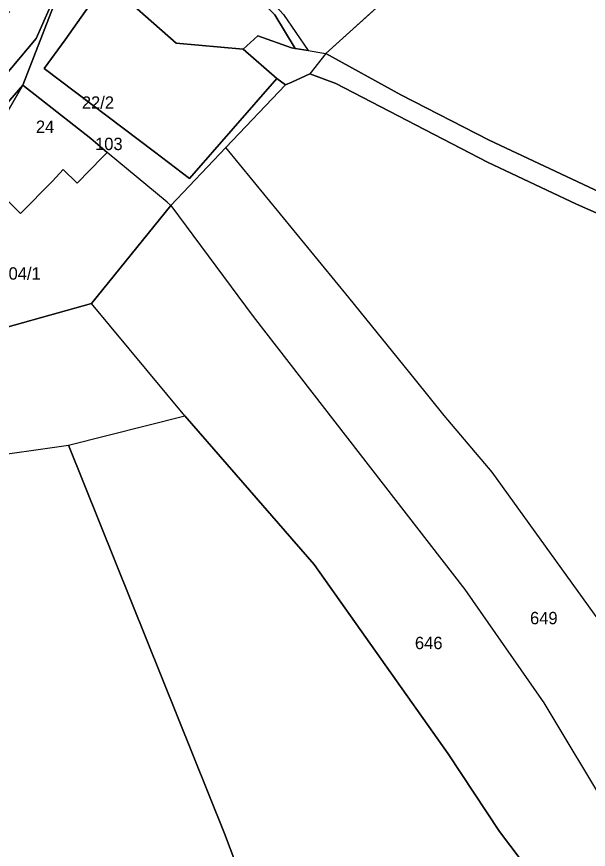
# Model space of a CAD drawing. Extents: x -629983 to -626385, y -1072828 to -1067897.
# Drawn here: x -627411 to -627272.2, y -1070665.2 to -1070463.2 of the extents above; entities that cross this region are included whole.
import ezdxf

# ---------------------------------------------------------------- set-up
doc = ezdxf.new("R2010")
doc.units = 0
for name, color, linetype in [('Parcela nároku', 7, 'Continuous'), ('Parcelní číslo', 7, 'Continuous'), ('Plocha PÚ', 7, 'Continuous'), ('Vnitřní obvod_šetřený', 7, 'Continuous')]:
    doc.layers.add(name, color=color, linetype=linetype)

msp = doc.modelspace()

# ---------------------------------------------------------------- linework, layer by layer
at = {"layer": 'Parcela nároku'}
for points in [[(-627269.4, -1070505.83), (-627296.3, -1070493.2), (-627317.7, -1070482.21), (-627335.96, -1070472.15), (-627321.24, -1070458.86), (-627292.6, -1070433), (-627291.84, -1070432.29), (-627272.9, -1070414.5), (-627263.63, -1070404.64)], [(-627616.87, -1070667.02), (-627601.41, -1070659.46), (-627592.65, -1070646.92), (-627588.86, -1070640.21), (-627593.43, -1070614.39), (-627588.8, -1070604.09), (-627582.29, -1070597.82), (-627581.64, -1070581.12), (-627578.43, -1070576.98), (-627576.18, -1070578.86), (-627544.29, -1070539.1), (-627534.71, -1070526.26), (-627519.29, -1070510.38), (-627512.24, -1070505.66), (-627505.99, -1070502.74), (-627490.53, -1070498.43), (-627456.03, -1070492.74), (-627451.19, -1070491.95), (-627447.63, -1070491.37), (-627439.53, -1070490.04), (-627424.62, -1070486.69), (-627414.27, -1070478.04), (-627406.21, -1070468.57), (-627399.6, -1070453.47)], [(-627399.6, -1070453.47), (-627406.21, -1070468.57), (-627414.27, -1070478.04), (-627424.62, -1070486.69), (-627439.53, -1070490.04), (-627447.63, -1070491.37), (-627444.71, -1070489.03), (-627444.63, -1070485.4), (-627455.07, -1070484), (-627452.42, -1070483.38), (-627444.16, -1070481.64), (-627437.43, -1070480.53), (-627435.72, -1070479.91), (-627430.7, -1070478.08), (-627427.09, -1070476.32), (-627423.53, -1070473.95), (-627417.57, -1070468.3), (-627412.62, -1070461.96)], [(-627399.38, -1070453.7), (-627409.45, -1070479.88), (-627414.7, -1070485.92)], [(-627346.18, -1070462.71), (-627340.2, -1070471.45), (-627343.36, -1070470.92), (-627348.29, -1070462.79)], [(-627258, -1070516.22), (-627275.1, -1070508.7), (-627296.66, -1070498.52), (-627333.5, -1070479.48), (-627339.84, -1070477.13), (-627344.14, -1070479.15), (-627345.75, -1070479.75), (-627347.85, -1070478.2), (-627355.99, -1070471.1), (-627352.46, -1070467.86), (-627344.26, -1070470.77), (-627343.36, -1070470.92), (-627340.2, -1070471.45), (-627335.96, -1070472.15), (-627317.7, -1070482.21), (-627296.3, -1070493.2), (-627269.4, -1070505.83)]]:
    msp.add_lwpolyline(points, dxfattribs=at)
for points in [[(-627372.42, -1070414.58), (-627376.24, -1070420.65), (-627382.17, -1070432.04), (-627351.07, -1070457.35), (-627346.18, -1070462.71), (-627340.2, -1070471.45), (-627335.96, -1070472.15), (-627321.24, -1070458.86), (-627357.33, -1070426.15)], [(-627352.1, -1070458.83), (-627348.29, -1070462.79), (-627343.36, -1070470.92), (-627344.26, -1070470.77), (-627352.46, -1070467.86), (-627355.99, -1070471.1), (-627372.25, -1070469.64), (-627389.13, -1070454.69), (-627382.14, -1070444.84), (-627389.61, -1070439.89), (-627384.25, -1070432.7)], [(-627369.03, -1070502.46), (-627347.85, -1070478.2), (-627345.75, -1070479.75), (-627360.17, -1070494.95), (-627373.54, -1070509.05), (-627374.46, -1070508.26), (-627389, -1070496.15), (-627392.97, -1070492.8), (-627409.45, -1070479.88), (-627399.38, -1070453.7), (-627392.4, -1070459.19), (-627399.21, -1070468.89), (-627404.3, -1070475.82), (-627377.53, -1070496.04)], [(-627372.25, -1070469.64), (-627355.99, -1070471.1), (-627347.85, -1070478.2), (-627369.03, -1070502.46), (-627377.53, -1070496.04), (-627404.3, -1070475.82), (-627399.21, -1070468.89), (-627392.4, -1070459.19), (-627389.13, -1070454.69)], [(-627345.75, -1070479.75), (-627344.14, -1070479.15), (-627339.84, -1070477.13), (-627333.5, -1070479.48), (-627296.66, -1070498.52), (-627275.1, -1070508.7), (-627258, -1070516.22), (-627228.28, -1070532.83), (-627198.25, -1070547.66), (-627164.03, -1070550.6), (-627101.84, -1070557.31), (-627079.28, -1070557.75), (-627047.73, -1070561.25), (-627009.17, -1070562.89), (-627133.47, -1070649.92), (-627213.86, -1070707.57), (-627234.07, -1070668.02), (-627251.08, -1070637.59), (-627269.7, -1070609.62), (-627295.58, -1070573.7), (-627307.19, -1070559.96), (-627314.16, -1070551.29), (-627330.36, -1070531.39), (-627360.17, -1070494.95)], [(-627414.7, -1070485.92), (-627409.45, -1070479.88), (-627414.04, -1070487.66), (-627422.32, -1070491.79), (-627431.19, -1070493.64), (-627439.89, -1070493.97), (-627430.1, -1070491.39), (-627429.53, -1070491.21)], [(-627392.97, -1070492.8), (-627389, -1070496.15), (-627390.12, -1070497.35), (-627396.31, -1070503.6), (-627399.65, -1070500.29), (-627402.31, -1070503.14), (-627410.02, -1070510.95), (-627417.12, -1070503.95), (-627413.21, -1070499.98), (-627422.32, -1070491.79), (-627414.04, -1070487.66), (-627409.45, -1070479.88)], [(-627396.31, -1070503.6), (-627399.65, -1070500.29), (-627402.31, -1070503.14), (-627410.02, -1070510.95), (-627417.12, -1070503.95), (-627413.21, -1070499.98), (-627422.32, -1070491.79), (-627431.19, -1070493.64), (-627438.26, -1070499.45), (-627435.82, -1070507.62), (-627431.38, -1070518.11), (-627421.76, -1070540.86), (-627392.8, -1070532.82), (-627373.54, -1070509.05), (-627374.46, -1070508.26), (-627389, -1070496.15), (-627390.12, -1070497.35)], [(-627314.16, -1070551.29), (-627330.36, -1070531.39), (-627360.17, -1070494.95), (-627373.54, -1070509.05), (-627353.57, -1070535.93), (-627302.15, -1070602.21), (-627283, -1070629.7), (-627267.06, -1070656.21), (-627249.24, -1070688.39), (-627230.23, -1070722.24), (-627213.86, -1070707.57), (-627234.07, -1070668.02), (-627251.08, -1070637.59), (-627269.7, -1070609.62), (-627295.58, -1070573.7), (-627307.19, -1070559.96)], [(-627267.06, -1070656.21), (-627249.24, -1070688.39), (-627230.23, -1070722.24), (-627242.86, -1070732.84), (-627283.73, -1070674.15), (-627293.78, -1070660.89), (-627306.22, -1070642.08), (-627338.73, -1070596.09), (-627370.14, -1070560.09), (-627392.8, -1070532.82), (-627373.54, -1070509.05), (-627353.57, -1070535.93), (-627302.15, -1070602.21), (-627283, -1070629.7)], [(-627455.97, -1070544.65), (-627472.55, -1070554.98), (-627464.1, -1070574.55), (-627463.29, -1070576.43), (-627398.36, -1070567.15), (-627370.14, -1070560.09), (-627392.8, -1070532.82), (-627421.76, -1070540.86), (-627437.46, -1070542.6), (-627443.78, -1070543.28)], [(-627398.36, -1070567.15), (-627370.14, -1070560.09), (-627338.73, -1070596.09), (-627306.22, -1070642.08), (-627293.78, -1070660.89), (-627283.73, -1070674.15), (-627242.86, -1070732.84), (-627310.09, -1070794.7), (-627360.53, -1070661.36)], [(-627360.53, -1070661.36), (-627310.09, -1070794.7), (-627345.73, -1070828.4), (-627360.76, -1070795.75), (-627366.36, -1070782.3), (-627384.74, -1070741.85), (-627400.99, -1070705.92), (-627417.12, -1070670.56), (-627430.56, -1070640.91), (-627435.89, -1070628.45), (-627445.75, -1070607.53), (-627463.29, -1070576.43), (-627398.36, -1070567.15)]]:
    msp.add_lwpolyline(points, close=True, dxfattribs=at)
at = {"layer": 'Plocha PÚ'}
msp.add_lwpolyline([(-627321.24, -1070458.86), (-627335.96, -1070472.15), (-627339.84, -1070477.13), (-627344.14, -1070479.15), (-627345.75, -1070479.75), (-627360.17, -1070494.95), (-627373.54, -1070509.05), (-627392.8, -1070532.82), (-627421.76, -1070540.86), (-627437.46, -1070542.6), (-627443.78, -1070543.28), (-627455.97, -1070544.65), (-627472.55, -1070554.98), (-627475.03, -1070556.53), (-627473.88, -1070560.2), (-627468.28, -1070573), (-627467.55, -1070574.63), (-627449.08, -1070608.65), (-627445.75, -1070607.53), (-627435.89, -1070628.45), (-627430.56, -1070640.91), (-627417.12, -1070670.56)], dxfattribs=at)
at = {"layer": 'Vnitřní obvod_šetřený'}
for p, q in [((-627292.6, -1070433), (-627335.96, -1070472.15)), ((-627335.96, -1070472.15), (-627339.84, -1070477.13)), ((-627339.84, -1070477.13), (-627344.14, -1070479.15)), ((-627345.75, -1070479.75), (-627360.17, -1070494.95)), ((-627344.14, -1070479.15), (-627345.75, -1070479.75)), ((-627360.17, -1070494.95), (-627373.54, -1070509.05)), ((-627373.54, -1070509.05), (-627392.8, -1070532.82)), ((-627392.8, -1070532.82), (-627421.76, -1070540.86))]:
    msp.add_line(p, q, dxfattribs=at)

# ---------------------------------------------------------------- texts
at = {"layer": 'Parcelní číslo'}
for s, p in [('22/2', (-627395.15, -1070485.57)), ('24', (-627406.3, -1070491.44)), ('103', (-627391.94, -1070495.6)), ('104/1', (-627415.16, -1070527.03)), ('649', (-627286.36, -1070610.61)), ('646', (-627314.3, -1070616.65))]:
    msp.add_text(s, height=3, dxfattribs=at).set_placement(p)

doc.saveas('drawing.dxf')
